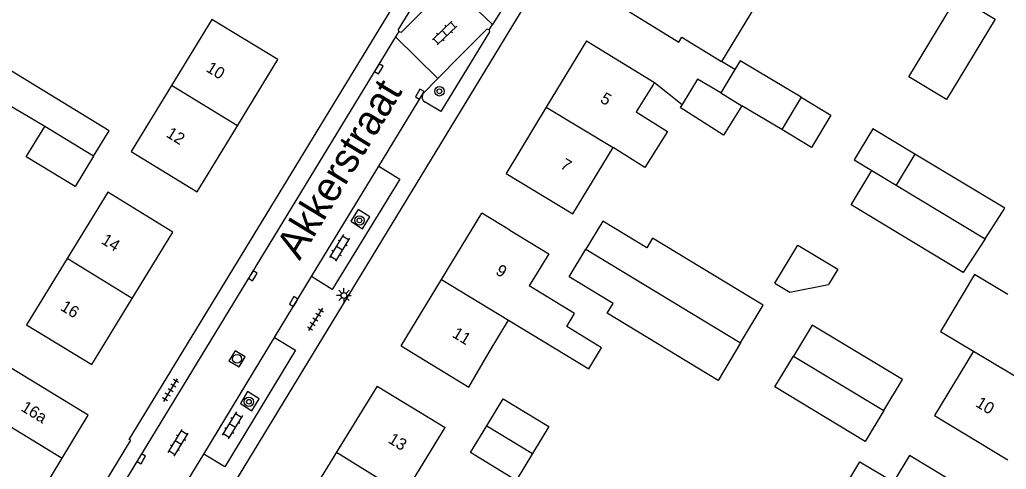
# Model space of a CAD drawing. Extents: x 136000 to 141014, y 402000 to 403500.
# Drawn here: x 137958.3 to 138042.2, y 402081.3 to 402119.5 of the extents above; entities that cross this region are included whole.
import ezdxf

# ---------------------------------------------------------------- set-up
doc = ezdxf.new("R2010")
doc.units = 0
for name, color, linetype in [('gg-afsc-erfafscheiding', 7, 'Continuous'), ('gg-anno-huisnummerreeks BGT', 7, 'Continuous'), ('gg-anno-openbare ruimte label', 7, 'Continuous'), ('gg-bbg-bijgebouw', 7, 'Continuous'), ('gg-bbg-gedigitaliseerde bebouwing', 7, 'Continuous'), ('gg-bbg-gedigitaliseerde bijgebouw', 7, 'Continuous'), ('gg-bbg-hoofdgebouw', 7, 'Continuous'), ('gg-bbg-luifel en loopbrug', 7, 'Continuous'), ('gg-bbg-tussenscheiding', 7, 'Continuous'), ('gg-knt-verharding', 7, 'Continuous'), ('gt-symb-boom', 7, 'Continuous'), ('gt-symb-klinker verharding', 7, 'Continuous'), ('gt-symb-kolk', 7, 'Continuous'), ('gt-symb-lichtmast', 7, 'Continuous'), ('gt-symb-rioolschacht', 7, 'Continuous'), ('gt-symb-tegel verharding', 7, 'Continuous')]:
    doc.layers.add(name, color=color, linetype=linetype)

# ---------------------------------------------------------------- blocks, each defined once
blk = doc.blocks.new('gt0-BOOM')
at = {"layer": 'gt-symb-boom'}
for radius in [0.4, 0.2]:
    blk.add_circle((0, 0), radius, dxfattribs=at)
blk = doc.blocks.new('gt0-KL1')
at = {"layer": 'gt-symb-klinker verharding'}
for p, q in [((-1.15, 0.3), (1.15, 0.3)), ((-1, -0.3), (-1, 0.3)), ((-0.5, 0.3), (-0.5, 0.45)), ((0, -0.3), (0, 0.3)), ((0.5, 0.3), (0.5, 0.45)), ((1, -0.3), (1, 0.3)), ((-1.15, -0.3), (1.15, -0.3)), ((-0.5, -0.45), (-0.5, -0.3)), ((0.5, -0.45), (0.5, -0.3))]:
    blk.add_line(p, q, dxfattribs=at)
blk = doc.blocks.new('gt0-KOLK')
at = {"layer": 'gt-symb-kolk'}
blk.add_lwpolyline([(0, 0), (0.375, 0), (0.375, 0.4), (-0.375, 0.4), (-0.375, 0), (0, 0)], dxfattribs=at)
blk = doc.blocks.new('gt0-TEG1')
at = {"layer": 'gt-symb-tegel verharding'}
for p, q in [((-1.125, 0), (1.125, 0)), ((-0.9, -0.25), (-0.9, 0.25)), ((-0.45, -0.25), (-0.45, 0.25)), ((0, -0.25), (0, 0.25)), ((0.45, -0.25), (0.45, 0.25)), ((0.9, -0.25), (0.9, 0.25))]:
    blk.add_line(p, q, dxfattribs=at)
blk = doc.blocks.new('gt0-RS')
at = {"layer": 'gt-symb-rioolschacht'}
blk.add_lwpolyline([(-0.5, -0.5), (0.5, -0.5), (0.5, 0.5), (-0.5, 0.5)], close=True, dxfattribs=at)
blk.add_circle((0, 0), 0.375, dxfattribs=at)
blk = doc.blocks.new('gt0-LMAST')
at = {"layer": 'gt-symb-lichtmast'}
for p, q in [((-0.182, 0.173), (-0.447, 0.438)), ((-0.005, 0.246), (-0.005, 0.621)), ((0.172, 0.173), (0.437, 0.438)), ((-0.255, -0.004), (-0.63, -0.004)), ((-0.182, -0.181), (-0.447, -0.446)), ((-0.005, -0.254), (-0.005, -0.629)), ((0.437, -0.446), (0.172, -0.181)), ((0.245, -0.004), (0.62, -0.004))]:
    blk.add_line(p, q, dxfattribs=at)
blk.add_circle((-0.005, -0.004), 0.25, dxfattribs=at)

msp = doc.modelspace()

# ---------------------------------------------------------------- linework, layer by layer
at = {"layer": 'gg-afsc-erfafscheiding'}
for p, q in [((138019.14, 402115.292), (138018.011, 402115.982)), ((138012.319, 402114.205), (138014.663, 402112.337))]:
    msp.add_line(p, q, dxfattribs=at)
at = {"layer": 'gg-bbg-bijgebouw'}
for p, q in [((138019.14, 402115.292), (138017.947, 402113.303)), ((138014.663, 402112.337), (138014.507, 402112.081)), ((137998.063, 402085.006), (137999.45, 402087.292)), ((137961.925, 402082.255), (137964.14, 402085.91)), ((137996.676, 402082.719), (137998.063, 402085.006)), ((137959.71, 402078.6), (137961.925, 402082.255))]:
    msp.add_line(p, q, dxfattribs=at)
msp.add_lwpolyline([(138017.947, 402113.303), (138015.976, 402114.486), (138014.663, 402112.337)], dxfattribs=at)
at = {"layer": 'gg-bbg-gedigitaliseerde bebouwing'}
for p, q in [((138021.2, 402121.183), (138018.011, 402115.982)), ((138000, 402101.642), (137997.62, 402103.08)), ((137998.249, 402091.264), (137999.9, 402093.986)), ((137996.512, 402088.284), (137998.249, 402091.264)), ((137991.046, 402079.2), (137994.511, 402084.845))]:
    msp.add_line(p, q, dxfattribs=at)
for points in [[(137980.28, 402116.14), (137974.659, 402119.563), (137971.231, 402113.941)], [(138012.319, 402114.205), (138010.754, 402111.696), (138013.41, 402110.039), (138011.498, 402106.976), (138008.789, 402108.666)], [(137971.231, 402113.941), (137967.799, 402108.313), (137973.42, 402104.89)], [(137999.7, 402106.45), (138005.376, 402103.025), (138008.789, 402108.666)], [(137971.35, 402101.48), (137965.811, 402104.871), (137962.359, 402099.229)], [(138000, 402101.642), (138003.323, 402099.631), (138001.662, 402096.891)], [(137962.359, 402099.229), (137958.908, 402093.587), (137964.45, 402090.2)], [(138042.358, 402096.177), (138039.546, 402097.865), (138036.646, 402093.033), (138039.441, 402091.356)], [(137999.9, 402093.986), (138006.723, 402089.848), (138007.813, 402091.645), (138004.851, 402093.441), (138005.523, 402094.549), (138001.662, 402096.891)], [(138039.441, 402091.356), (138036.124, 402085.874), (138042.361, 402082.1)], [(138040.291, 402078.68), (138033.998, 402082.475), (138032.647, 402080.238)], [(138027.89, 402078.76), (138029.795, 402081.945), (138032.647, 402080.238)]]:
    msp.add_lwpolyline(points, dxfattribs=at)
at = {"layer": 'gg-bbg-gedigitaliseerde bijgebouw'}
for p, q in [((137960.457, 402110.462), (137951.658, 402115.615)), ((138023.136, 402110.192), (138019.753, 402112.22)), ((138034.465, 402108.095), (138032.878, 402105.454)), ((138030.794, 402106.706), (138032.878, 402105.454)), ((137964.14, 402085.91), (137952.423, 402093.032))]:
    msp.add_line(p, q, dxfattribs=at)
for points in [[(138033.958, 402114.681), (138038.101, 402121.524), (138041.3, 402119.588), (138037.157, 402112.744), (138033.958, 402114.681)], [(137964.61, 402107.932), (137965.925, 402110.091), (137953.06, 402117.928), (137952.308, 402116.683)], [(138024.781, 402112.936), (138019.593, 402116.047), (138019.14, 402115.292)], [(138024.781, 402112.936), (138027.311, 402111.419), (138025.666, 402108.675), (138023.136, 402110.192)], [(138019.753, 402112.22), (138018.184, 402109.707), (138014.507, 402112.081)], [(137964.61, 402107.932), (137963.036, 402105.348), (137958.883, 402107.878), (137960.457, 402110.462)], [(138040.436, 402100.912), (138042.116, 402103.513), (138034.465, 402108.095)], [(138040.436, 402100.912), (138038.573, 402098.029), (138029.031, 402103.784), (138030.794, 402106.706)], [(138019.644, 402092.053), (138021.563, 402095.255), (138012.159, 402100.957), (138011.653, 402100.123), (138007.912, 402102.392), (138006.482, 402100.035)], [(138019.644, 402092.053), (138017.725, 402088.852), (138008.288, 402094.575), (138008.794, 402095.409), (138005.053, 402097.678), (138006.482, 402100.035)], [(138031.832, 402086.295), (138033.417, 402088.927), (138025.716, 402093.554), (138024.135, 402090.928)], [(138031.832, 402086.295), (138030.248, 402083.663), (138022.554, 402088.302), (138024.135, 402090.928)], [(137999.45, 402087.292), (138003.34, 402084.932), (138001.953, 402082.646)], [(138001.953, 402082.646), (138000.566, 402080.359), (137996.676, 402082.719)]]:
    msp.add_lwpolyline(points, dxfattribs=at)
at = {"layer": 'gg-bbg-hoofdgebouw'}
for p, q in [((138006.53, 402117.738), (138003.117, 402112.098)), ((138006.53, 402117.738), (138012.319, 402114.205)), ((137976.85, 402110.515), (137980.28, 402116.14)), ((138003.117, 402112.098), (137999.7, 402106.45)), ((137973.42, 402104.89), (137976.85, 402110.515)), ((137994.201, 402097.442), (137997.62, 402103.08)), ((137967.9, 402095.84), (137971.35, 402101.48)), ((137990.78, 402091.8), (137994.201, 402097.442)), ((137964.45, 402090.2), (137967.9, 402095.84)), ((137990.78, 402091.8), (137996.512, 402088.284)), ((137988.72, 402088.37), (137985.269, 402082.748)), ((137988.72, 402088.37), (137994.511, 402084.845)), ((137985.269, 402082.748), (137981.82, 402077.13))]:
    msp.add_line(p, q, dxfattribs=at)
msp.add_lwpolyline([(138008.626, 402121.158), (138014.382, 402117.613), (138014.644, 402118.039), (138018.011, 402115.982)], dxfattribs=at)
at = {"layer": 'gg-bbg-luifel en loopbrug'}
for points in [[(138034.465, 402108.095), (138030.896, 402110.256), (138029.296, 402107.613), (138030.794, 402106.706)], [(138022.555, 402097.128), (138024.519, 402100.373), (138027.903, 402098.325), (138027.104, 402097.004)], [(138022.555, 402097.128), (138023.833, 402096.355), (138027.104, 402097.004)]]:
    msp.add_lwpolyline(points, dxfattribs=at)
at = {"layer": 'gg-bbg-tussenscheiding'}
for p, q in [((137976.85, 402110.515), (137971.231, 402113.941)), ((138017.947, 402113.303), (138019.753, 402112.22)), ((138024.781, 402112.936), (138023.136, 402110.192)), ((138003.117, 402112.098), (138008.789, 402108.666)), ((137964.61, 402107.932), (137960.457, 402110.462)), ((138032.878, 402105.454), (138040.436, 402100.912)), ((138006.482, 402100.035), (138019.644, 402092.053)), ((137967.9, 402095.84), (137962.359, 402099.229)), ((137994.201, 402097.442), (137999.9, 402093.986)), ((138024.135, 402090.928), (138031.832, 402086.295)), ((138039.441, 402091.356), (138047.475, 402086.532)), ((137956.011, 402085.849), (137961.925, 402082.255)), ((137998.063, 402085.006), (138001.953, 402082.646)), ((137985.269, 402082.748), (137991.046, 402079.2))]:
    msp.add_line(p, q, dxfattribs=at)
at = {"layer": 'gg-knt-verharding'}
for p, q in [((138010.268, 402135.543), (137961.358, 402055.142)), ((137998.536, 402119.112), (137994.898, 402122.644)), ((137998.262, 402118.668), (137998.536, 402119.112)), ((137990.56, 402118.52), (137990.286, 402118.071)), ((137993.903, 402114.534), (137990.286, 402118.071)), ((137993.903, 402114.534), (137995.774, 402116.427)), ((137992.611, 402113.227), (137993.903, 402114.534)), ((137988.865, 402107.089), (137992.611, 402113.227)), ((137983.154, 402097.691), (137988.865, 402107.089)), ((137980.009, 402092.517), (137983.154, 402097.691)), ((137973.98, 402082.6), (137980.009, 402092.517)), ((137971.148, 402077.942), (137973.98, 402082.6))]:
    msp.add_line(p, q, dxfattribs=at)
for points in [[(138026.171, 402164.276), (138000, 402121.484), (137998.536, 402119.112)], [(137956.36, 402064.98), (137967.79, 402083.77), (137967.65, 402083.85), (137997.1, 402132.172)], [(137990.56, 402118.52), (137990.544, 402118.691), (137995.022, 402125.979), (137996.409, 402125.167)], [(137994.898, 402122.644), (137990.808, 402118.474), (137990.74, 402118.435), (137990.56, 402118.52)], [(137998.262, 402118.668), (137998.288, 402118.505), (137994.143, 402111.732), (137992.799, 402112.532)], [(137995.774, 402116.427), (137998.004, 402118.684), (137998.08, 402118.75), (137998.262, 402118.668)], [(137990.286, 402118.071), (137958.06, 402065.16), (137957.536, 402064.263)], [(137988.865, 402107.089), (137990.652, 402105.987), (137984.912, 402096.586), (137983.154, 402097.691)], [(137986.495, 402102.39), (137987.496, 402101.758), (137988.111, 402102.762), (137987.11, 402103.394), (137986.495, 402102.39)], [(137980.009, 402092.517), (137981.779, 402091.433), (137975.759, 402081.511), (137973.98, 402082.6)], [(137977.1, 402086.897), (137978.082, 402086.275), (137978.693, 402087.285), (137977.711, 402087.906), (137977.1, 402086.897)]]:
    msp.add_lwpolyline(points, dxfattribs=at)
msp.add_arc((137993.062, 402112.976), 0.516, 150.94057, 239.33236, dxfattribs=at)

# ---------------------------------------------------------------- block references
at = {"layer": 'gt-symb-boom'}
for p in [(137994.021, 402113.444), (137987.224, 402102.464), (137977.822, 402087.05)]:
    msp.add_blockref('gt0-BOOM', p, dxfattribs=at)
at = {"layer": 'gt-symb-klinker verharding'}
for p, rotation in [((137994.46, 402118.399), 44.10862414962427), ((137985.528, 402100.133), -121.00306752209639), ((137976.41, 402085.037), -121.33720572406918), ((137971.798, 402083.554), 58.48628372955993)]:
    msp.add_blockref('gt0-KL1', p, dxfattribs=dict(at, rotation=rotation))
at = {"layer": 'gt-symb-kolk'}
for p, rotation in [((137989.039, 402115.255), 58.66279427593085), ((137992.52, 402113.096), 58.996932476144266), ((137978.327, 402097.654), 58.662794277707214), ((137981.798, 402095.462), 58.66279427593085), ((137968.84, 402082.088), 58.6627942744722)]:
    msp.add_blockref('gt0-KOLK', p, dxfattribs=dict(at, rotation=rotation))
at = {"layer": 'gt-symb-lichtmast'}
msp.add_blockref('gt0-LMAST', (137985.909, 402096.088), dxfattribs=at)
at = {"layer": 'gt-symb-rioolschacht', "rotation": 58.66279427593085}
msp.add_blockref('gt0-RS', (137976.812, 402090.703), dxfattribs=at)
at = {"layer": 'gt-symb-tegel verharding'}
for p, rotation in [((137983.482, 402094.057), -121.46487302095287), ((137971.155, 402088.027), 58.996932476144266)]:
    msp.add_blockref('gt0-TEG1', p, dxfattribs=dict(at, rotation=rotation))

# ---------------------------------------------------------------- texts
at = {"layer": 'gg-anno-huisnummerreeks BGT'}
for s, rotation, p in [('10', 328.6, (137974.104, 402115.186)), ('5', 328.8, (138007.625, 402112.571)), ('12', 328.6, (137970.71, 402109.62)), ('7', 328.8, (138004.23, 402106.961)), ('14', 328.5, (137965.185, 402100.557)), ('9', 328.7, (137998.728, 402097.943)), ('16', 328.5, (137961.716, 402094.886)), ('11', 328.8, (137995.035, 402092.601)), ('10', 328.8, (138039.557, 402086.694)), ('16a', 328.8, (137958.356, 402086.332)), ('13', 328.5, (137989.584, 402083.617))]:
    msp.add_text(s, height=1, rotation=rotation, dxfattribs=at).set_placement(p)
at = {"layer": 'gg-anno-openbare ruimte label'}
msp.add_text('Akkerstraat', height=2.5, rotation=58.7, dxfattribs=at).set_placement((137982.131, 402098.996))

doc.saveas('drawing.dxf')
